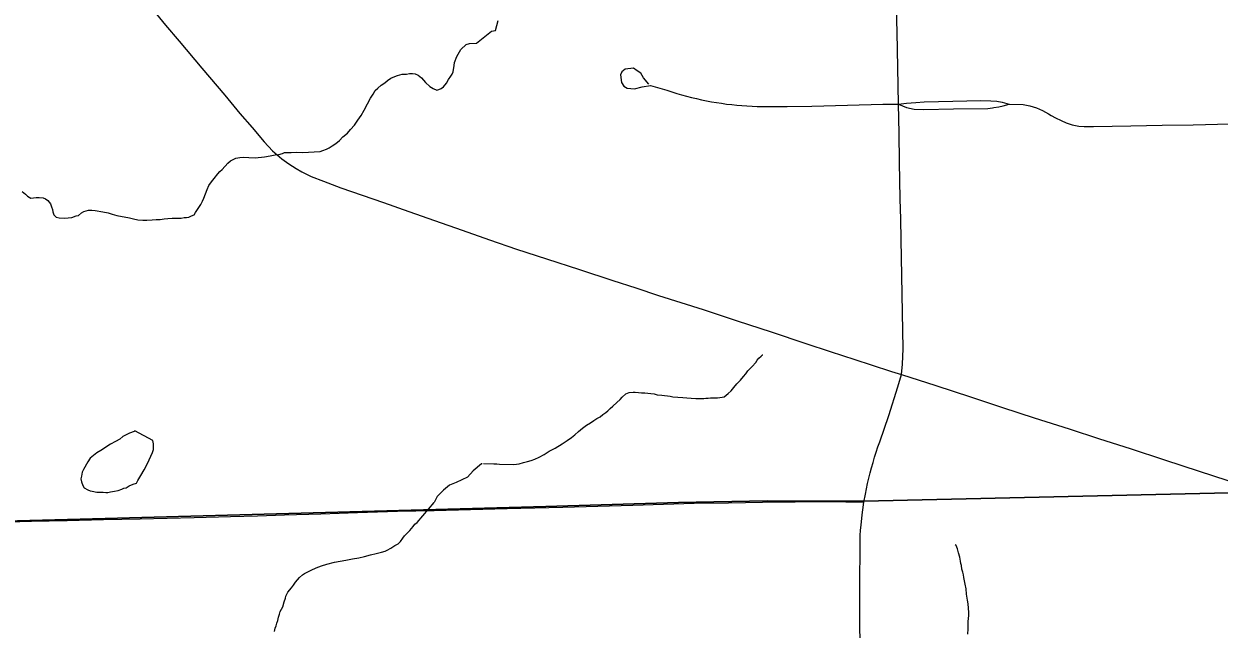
# Model space of a CAD drawing. Extents: x 103424 to 286016, y 38711 to 110967.
# Drawn here: x 130598 to 135999, y 70628 to 73362 of the extents above; entities that cross this region are included whole.
import ezdxf

# ---------------------------------------------------------------- set-up
doc = ezdxf.new("R2010")
doc.units = 0
for name, color, linetype in [('GM_X_Corporation', 7, 'Continuous'), ('GM_X_County_Road', 7, 'Continuous'), ('GM_X_Minor_Lake', 7, 'Continuous'), ('GM_X_Minor_River', 7, 'Continuous'), ('GM_X_Township_Road', 7, 'Continuous')]:
    doc.layers.add(name, color=color, linetype=linetype)

msp = doc.modelspace()

# ---------------------------------------------------------------- linework, layer by layer
at = {"layer": 'GM_X_Corporation'}
for points in [[(125782.9, 71007.1), (127353.3, 71034.4), (127760.9, 71043.1), (128293.1, 71054.4), (128711.8, 71066.8), (129506, 71092.8), (130169.1, 71105.7), (130965.1, 71127.5), (132956.1, 71181), (133556.3, 71200.2), (133957.6, 71207.7), (134315.3, 71206.4), (134393.8, 71205.2), (136176.3, 71246.8), (136214.2, 71247.8), (137948.7, 71291.1), (137954.1, 71291.3), (141995.5, 71450.7)], [(141995.5, 71450.7), (137954.1, 71291.3), (137948.7, 71291.1), (136214.2, 71247.8), (136176.3, 71246.8), (134393.8, 71205.2), (134315.3, 71206.4), (133957.6, 71207.7), (133556.3, 71200.2), (132956.1, 71181), (130965.1, 71127.5), (130169.1, 71105.7), (129506, 71092.8), (128711.8, 71066.8), (128293.1, 71054.4), (127760.9, 71043.1), (127353.3, 71034.4), (125782.9, 71007.1)]]:
    msp.add_lwpolyline(points, dxfattribs=at)
at = {"layer": 'GM_X_County_Road'}
for points in [[(134394.2, 71201.9), (134401.1, 71237.3), (134405.9, 71261.4), (134411, 71285.3), (134416.5, 71309.2), (134422.3, 71333.1), (134428.6, 71356.8), (134435.4, 71380.4), (134442.2, 71404), (134449.8, 71427.4), (134457.4, 71450.6), (134465.7, 71473.7), (134506.7, 71592.4), (134547.6, 71722.5), (134563.7, 71777.6), (134569.2, 71824.8), (134572, 71893.4), (134568.8, 72058.4), (134565.5, 72223.5), (134562.3, 72388.5), (134560.5, 72480.1), (134558.7, 72571.7), (134555.4, 72736.7), (134552.9, 72868.3), (134550.3, 73000), (134547, 73165), (134543.9, 73324.5), (134540.7, 73483.8)], [(131183.5, 73422), (131238.2, 73356.7), (131299.9, 73284.1), (131402.4, 73162.1), (131505.3, 73039.5), (131574.2, 72957.8), (131628.7, 72893.4), (131683.1, 72829.1), (131721.9, 72788.6), (131764.1, 72752.9), (131794.6, 72730.2), (131828.4, 72708.8), (131854, 72693.6), (131896.8, 72672.7), (131951.4, 72652.1), (132029.5, 72621.6), (132125.9, 72588.1), (132222.3, 72554.7), (132337.7, 72514.3), (132453, 72473.9), (132577.9, 72430.2), (132702.7, 72386.6), (132824.2, 72344.8), (132959.4, 72300.4), (133109.5, 72251.8), (133259.6, 72203.2), (133363, 72169.3), (133466.4, 72135.5), (133566.8, 72103.3), (133667.1, 72071.2), (133821.2, 72020.8), (133975.2, 71970.4), (134132, 71918.8), (134242.2, 71882.4), (134352.5, 71846.1), (134426.7, 71821.9), (134518.9, 71791.4), (134563.7, 71777.6)], [(134563.7, 71777.6), (134718.8, 71727.8), (134875.7, 71676.6), (135020, 71629.5), (135164.2, 71582.4), (135321.4, 71531.9), (135459.6, 71487.6), (135597.8, 71443.3), (135753.4, 71392.2), (135909, 71341.1), (136034.3, 71301.3), (136157.6, 71262.2)], [(134377.6, 70541.1), (134376.4, 70673.2), (134375.2, 70805.4), (134376.6, 71028.1), (134377.9, 71051.3), (134379.4, 71074.5), (134381.4, 71097.8), (134386.5, 71144.1), (134389.8, 71167.2), (134394.2, 71201.9)]]:
    msp.add_lwpolyline(points, dxfattribs=at)
at = {"layer": 'GM_X_Minor_Lake'}
for points in [[(131099, 71522.9), (131095.6, 71521.2), (131075.5, 71512.9), (131057.4, 71504.6), (131045.4, 71498.4), (131031.4, 71486.2), (131011.3, 71475.9), (130989.2, 71463.5), (130945.1, 71434.8), (130927.1, 71424.5), (130897.1, 71400), (130887.2, 71383.8), (130867.4, 71349.2), (130861.4, 71337), (130857.6, 71318.8), (130855.7, 71306.7), (130857.9, 71292.6), (130864.2, 71276.5), (130870.3, 71266.4), (130886.6, 71256.5), (130896.7, 71252.5), (130906.9, 71250.6), (130927.1, 71246.8)], [(131099, 71522.9), (131095.6, 71521.2), (131075.5, 71512.9), (131057.4, 71504.6), (131045.4, 71498.4), (131031.4, 71486.2), (131011.3, 71475.9), (130989.2, 71463.5), (130945.1, 71434.8), (130927.1, 71424.5), (130897.1, 71400), (130887.2, 71383.8), (130867.4, 71349.2), (130861.4, 71337), (130857.6, 71318.8), (130855.7, 71306.7), (130857.9, 71292.6), (130864.2, 71276.5), (130870.3, 71266.4), (130886.6, 71256.5), (130896.7, 71252.5), (130906.9, 71250.6), (130927.1, 71246.8), (130945.3, 71247), (130955.4, 71247.1), (130967.5, 71245.2), (130977.6, 71245.3), (130989.7, 71247.4), (131007.8, 71251.6), (131024, 71253.8), (131040.1, 71260), (131050.1, 71264.2), (131060.2, 71266.3), (131074.2, 71274.5), (131092.3, 71282.8), (131106.4, 71287), (131112.3, 71299.1), (131126.2, 71321.5), (131142, 71347.9), (131155.9, 71376.3), (131179.5, 71425), (131183.4, 71439.2), (131183.2, 71453.4), (131183.1, 71465.5), (131180.9, 71479.6), (131099, 71522.9)], [(130927.1, 71246.8), (130945.3, 71247), (130955.4, 71247.1), (130967.5, 71245.2), (130977.6, 71245.3), (130989.7, 71247.4), (131007.8, 71251.6), (131024, 71253.8), (131040.1, 71260), (131050.1, 71264.2), (131060.2, 71266.3), (131074.2, 71274.5), (131092.3, 71282.8), (131106.4, 71287), (131112.3, 71299.1), (131126.2, 71321.5), (131142, 71347.9), (131155.9, 71376.3), (131179.5, 71425), (131183.4, 71439.2), (131183.2, 71453.4), (131183.1, 71465.5), (131180.9, 71479.6), (131099, 71522.9)]]:
    msp.add_lwpolyline(points, dxfattribs=at)
at = {"layer": 'GM_X_Minor_River'}
for points in [[(132643.8, 73275.2), (132710.4, 73329.6), (132728.5, 73332), (132741.8, 73376.7)], [(131733.5, 72769.8), (131749.6, 72772), (131765.8, 72776.2), (131775.8, 72780.3), (131789.9, 72780.5), (131806.1, 72780.6), (131828.3, 72782.9), (131856.6, 72781.1), (131937.3, 72786), (131949.4, 72790.1), (131965.5, 72796.4), (131977.5, 72802.5), (131991.6, 72810.7), (132007.6, 72821), (132023.6, 72835.3), (132039.6, 72851.6), (132059.6, 72868), (132073.5, 72884.3), (132091.5, 72904.7), (132107.4, 72927.1), (132121.3, 72947.4), (132135.1, 72971.8), (132151, 73000.2), (132164.8, 73026.6), (132176.7, 73044.9), (132184.6, 73061.1), (132196.6, 73071.4), (132212.6, 73085.7), (132228.6, 73095.9), (132240.6, 73106.1), (132256.7, 73116.4), (132274.7, 73124.7), (132286.8, 73128.8), (132306.9, 73135.1), (132327.1, 73135.3), (132341.2, 73137.4), (132353.4, 73137.6), (132365.5, 73135.7), (132379.7, 73129.7), (132394, 73117.8), (132412.4, 73097.7), (132432.8, 73079.8), (132447, 73069.8), (132463.3, 73061.9), (132473.4, 73066), (132483.4, 73070.2), (132493.4, 73078.3), (132507.4, 73094.6), (132517.3, 73110.9), (132527.2, 73125.1), (132533.1, 73135.3), (132537.1, 73145.4), (132542.8, 73173.8), (132544.6, 73187.9), (132554.4, 73214.3), (132572.2, 73246.8), (132596.2, 73269.3), (132612.3, 73273.4), (132643.8, 73275.2)], [(130590.2, 72604.9), (130604.5, 72592.9), (130614.7, 72583), (130629, 72575), (130653.2, 72577.3), (130667.3, 72577.4), (130685.5, 72575.6), (130695.7, 72571.6), (130705.8, 72563.7), (130718.1, 72549.6), (130722.3, 72535.5), (130726.5, 72523.5), (130728.6, 72513.4), (130732.8, 72499.3), (130743.1, 72489.3), (130757.2, 72485.4), (130781.5, 72483.6), (130813.8, 72488), (130833.9, 72494.2), (130844, 72496.3), (130858, 72508.6), (130868, 72514.8), (130890.1, 72521), (130904.3, 72521.2), (130920.5, 72519.3), (130954.9, 72513.6), (130979.2, 72507.8), (130997.4, 72501.9), (131017.7, 72496), (131074.3, 72486.5), (131092.6, 72480.6), (131112.8, 72476.8), (131135.1, 72475), (131153.2, 72475.2), (131177.4, 72477.4), (131195.6, 72477.6), (131213.8, 72477.8), (131231.9, 72482), (131248.1, 72482.2), (131268.2, 72484.4), (131290.5, 72484.6), (131308.6, 72484.8), (131322.7, 72487), (131332.8, 72487.1), (131342.9, 72489.2), (131355, 72495.4), (131367, 72499.5), (131373, 72509.7), (131384.9, 72528), (131396.8, 72546.3), (131404.7, 72560.5), (131410.6, 72574.7), (131418.5, 72595), (131426.3, 72613.2), (131434.2, 72631.5), (131446.1, 72647.8), (131458, 72664), (131474, 72684.4), (131483.9, 72694.6), (131493.9, 72704.8), (131519.9, 72733.3), (131531.9, 72743.6), (131543.9, 72749.8), (131555.9, 72755.9), (131574.1, 72758.1), (131590.2, 72760.3), (131614.5, 72758.5), (131642.8, 72756.8), (131685.1, 72761.3), (131711.4, 72765.5), (131733.5, 72769.8)], [(132674.7, 71375.3), (132721.2, 71374.4), (132735.4, 71374.6), (132747.5, 71372.8), (132812.1, 71371.9), (132836.2, 71374.4), (132856.3, 71380.8), (132874.4, 71385.2), (132890.5, 71389.5), (132906.5, 71395.9), (132926.5, 71404.3), (132948.5, 71416.8), (132972.4, 71431.4), (132998.4, 71446), (133030.4, 71464.8), (133052.3, 71479.3), (133072.2, 71493.8), (133088.1, 71506.2), (133104, 71520.6), (133121.9, 71535.1), (133139.8, 71549.5), (133157.8, 71560), (133173.8, 71570.3), (133187.7, 71578.7), (133201.7, 71587), (133213.6, 71597.3), (133227.6, 71605.7), (133237.5, 71613.9), (133247.5, 71624.2), (133259.4, 71634.5), (133277.2, 71651), (133293.1, 71665.4), (133301, 71675.7), (133318.9, 71690.1), (133332.9, 71696.4), (133351, 71698.8), (133361.1, 71699), (133375.3, 71697.2), (133389.4, 71695.4), (133403.6, 71695.7), (133417.7, 71693.9), (133431.9, 71692.2), (133446, 71690.4), (133460.2, 71686.6), (133480.4, 71684.9), (133492.6, 71683.1), (133506.7, 71681.4), (133518.9, 71679.6), (133531, 71677.8), (133575.5, 71674.5), (133593.6, 71672.8), (133613.9, 71671.2), (133634.1, 71669.5), (133656.3, 71669.9), (133670.4, 71670.2), (133680.5, 71670.4), (133690.5, 71670.5), (133700.6, 71672.7), (133712.7, 71673), (133722.8, 71673.1), (133732.9, 71673.3), (133742.9, 71673.5), (133753, 71675.7), (133763, 71677.9), (133781, 71692.4), (133794.9, 71704.7), (133806.7, 71719.1), (133820.5, 71735.5), (133836.4, 71751.9), (133850.2, 71768.4), (133860.1, 71780.6), (133869.9, 71795), (133879.8, 71805.2), (133889.8, 71813.5), (133905.6, 71832), (133911.4, 71842.2), (133919.3, 71852.4), (133929.3, 71860.7), (133935.2, 71866.8), (133937.2, 71866.9)], [(132669.4, 71375.1), (132666.6, 71373.8), (132628.4, 71343.4), (132602.3, 71315), (132552, 71290.5), (132521.9, 71278.2), (132493.7, 71255.8), (132465.6, 71227.4), (132452.4, 71200)], [(131729.6, 70616.6), (131733.4, 70632.8), (131737.3, 70643), (131741.1, 70655.1), (131744.9, 70667.3), (131748.7, 70681.5), (131752.5, 70695.7), (131756.3, 70707.9), (131768.1, 70728.3), (131773.8, 70750.6), (131779.6, 70766.9), (131781.4, 70777), (131791.2, 70795.4), (131807, 70813.8), (131816.9, 70826.1), (131824.7, 70840.4), (131842.6, 70860.9), (131856.5, 70873.2), (131866.5, 70879.4), (131878.5, 70885.7), (131896.5, 70894.1), (131918.5, 70904.5), (131942.6, 70913), (131966.7, 70921.5), (132000.8, 70930.1), (132027, 70934.6), (132053.2, 70939.1), (132083.3, 70945.6), (132111.5, 70950.1), (132137.6, 70956.6), (132163.8, 70963.1), (132189.9, 70969.6), (132214, 70976.1), (132230.1, 70980.4), (132240.1, 70984.6), (132256.1, 70992.9), (132274, 71005.3), (132290, 71013.7), (132300, 71023.9), (132309.8, 71038.2), (132317.7, 71048.5), (132331.6, 71062.8), (132341.5, 71073.1), (132357.4, 71091.5), (132365.3, 71101.8), (132375.2, 71110), (132452.4, 71200)], [(134864, 70604.5), (134865.5, 70628.8), (134865.1, 70646.9), (134864.8, 70661.1), (134866.5, 70677.2), (134868.3, 70687.4), (134868, 70703.5), (134867.6, 70721.7), (134865.1, 70741.8), (134862.8, 70757.9), (134858.1, 70786.1), (134855.6, 70810.3), (134851.1, 70830.4), (134848.8, 70846.5), (134846.4, 70860.5), (134844.2, 70872.6), (134841.9, 70884.7), (134837.5, 70898.7), (134835.2, 70914.8), (134832.9, 70924.9), (134830.7, 70934.9), (134828.3, 70953), (134821.8, 70973.1), (134817.4, 70991.1), (134811, 71005.1), (134806.9, 71009.1)]]:
    msp.add_lwpolyline(points, dxfattribs=at)
at = {"layer": 'GM_X_Township_Road'}
for points in [[(133421.6, 73089.6), (133398, 73118.5), (133385.7, 73138.7), (133369.9, 73150.1), (133352.4, 73161.5), (133315.6, 73157.1), (133300.7, 73144.8), (133293.7, 73132.6), (133298.9, 73097.5), (133309.4, 73080.8), (133324.3, 73072.1), (133357.6, 73068.6), (133392.7, 73078.2), (133429.5, 73084.4), (133504.1, 73062), (133526, 73054.8), (133548.2, 73048), (133570.3, 73041.6), (133592.5, 73035.5), (133614.9, 73029.8), (133637.3, 73024.4), (133659.9, 73019.4), (133682.6, 73014.9), (133705.2, 73010.6), (133727.9, 73006.7), (133750.8, 73003.2), (133773.7, 73000.1), (133796.6, 72997.3), (133819.5, 72995), (133842.4, 72992.9), (133865.6, 72991.4), (133888.5, 72990.1), (133911.7, 72989.2), (133934.5, 72988.7), (134046.7, 72989.2), (134158.9, 72989.7), (134319.3, 72994.2), (134479.8, 72998.6), (134550.3, 73000)], [(134550.3, 73000), (134586.4, 73003.5), (134628.3, 73007.5), (134666.4, 73009.8), (134796.1, 73012.3), (134922.5, 73016.3), (134967.3, 73014.8), (134994.5, 73012.3), (135019.1, 73007.7), (135051, 72999.7)], [(134550.3, 73000), (134586.4, 72984.4), (134621.7, 72977.1), (134665.6, 72975), (134799, 72977.6), (134953.7, 72980.3), (134976, 72982.9)], [(134976, 72982.9), (134981.6, 72983.6), (135004.4, 72987.7), (135023.6, 72991.4), (135051, 72999.7)], [(135051, 72999.7), (135114.4, 72997.4), (135129.5, 72994.9), (135144.3, 72991.6), (135159.2, 72987.6), (135173.5, 72982.8), (135187.9, 72977.2), (135201.7, 72971), (135215.3, 72963.9), (135228.6, 72956.2), (135240, 72948.6), (135260.7, 72937.8), (135285, 72925.2), (135309, 72915.3), (135335.9, 72905.6), (135350.7, 72902.3), (135365.8, 72899.9), (135389.9, 72898.5), (135431.8, 72899), (135516, 72900.4), (135600.2, 72901.8), (135741.5, 72904.2), (135882.7, 72906.6), (136047.7, 72909.8)], [(130471.9, 71111.7), (130632.2, 71115.4), (130792.6, 71119.2), (130957.6, 71122.9), (131122.6, 71126.5), (131244.9, 71129.3), (131367.1, 71132.1), (131532.1, 71136.7), (131653.6, 71140.1), (131775.1, 71143.5), (131940.1, 71148.9), (132105.1, 71154.3), (132195.8, 71157.2), (132286.5, 71160.2), (132451.5, 71164.4), (132616.5, 71168.6), (132781.5, 71172.8), (132907.5, 71176), (133033.5, 71179.2), (133192, 71183.9), (133350.5, 71188.5), (133488.9, 71192.6), (133627.2, 71196.6), (133781.9, 71199), (133936.5, 71201.4), (134084.1, 71202.7), (134231.5, 71204.1), (134394.2, 71201.9)]]:
    msp.add_lwpolyline(points, dxfattribs=at)

doc.saveas('drawing.dxf')
